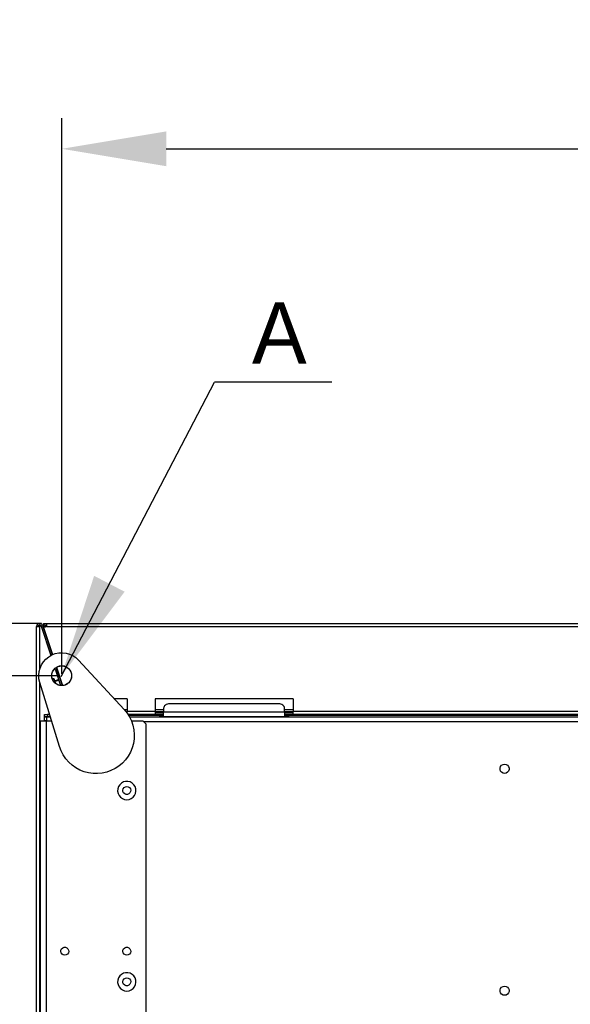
# Model space of a CAD drawing. Header units: millimetres. Extents: x 0 to 39025, y -31299 to 8400.
# Tile 327 of 373: x 14174 to 14533, y 4222 to 4865. Entities that reach past the tile are written whole.
import ezdxf

# ---------------------------------------------------------------- set-up
doc = ezdxf.new("R2010")
doc.units = ezdxf.units.MM
doc.header["$PDSIZE"] = -1
doc.layers.add('ANOTACIJE', color=7, linetype='Continuous')
doc.layers.add('DIMENZIJE', color=4, linetype='Continuous')
doc.styles.add('SLDTEXTSTYLE1', font='Montserrat-Regular.ttf')
doc.styles.add('SLDTEXTSTYLE6', font='txt')
doc.styles.get("Standard").update_dxf_attribs({"font": 'Montserrat-Regular.ttf'})
doc.dimstyles.new('SLDDIMSTYLE0', dxfattribs={"dimtxt": 3, "dimasz": 3.414889, "dimexe": 0, "dimexo": 0.0625, "dimgap": 0.75, "dimtad": 1, "dimdec": 0, "dimlfac": 20, "dimrnd": 1e-09, "dimzin": 12, "dimdsep": 46, "dimtxsty": 'SLDTEXTSTYLE6', "dimsah": 1, "dimcen": 0.09, "dimadec": 0, "dimazin": 3, "dimtfac": 1, "dimtdec": 0, "dimtofl": 0, "dimtmove": 0, "dimatfit": 3, "dimfxl": 1, "dimfrac": 2, "dimtolj": 1, "dimtzin": 12, "dimarcsym": 0})
doc.dimstyles.new('SLDDIMSTYLE3', dxfattribs={"dimtxt": 0.18, "dimasz": 3.414889, "dimexe": 0, "dimexo": 0.0625, "dimgap": 0, "dimtad": 0, "dimtih": 1, "dimtoh": 1, "dimdec": 0, "dimrnd": 1e-09, "dimzin": 0, "dimdsep": 46, "dimtxsty": 'Standard', "dimsah": 1, "dimcen": 0.09, "dimadec": 0, "dimazin": 0, "dimtfac": 3.414889, "dimtdec": 0, "dimtofl": 0, "dimtmove": 0, "dimatfit": 3, "dimfxl": 1, "dimfrac": 2, "dimtolj": 1, "dimtzin": 0, "dimarcsym": 0})

# ---------------------------------------------------------------- blocks, each defined once
blk = doc.blocks.new('Adapt 2 (spodaj)')
at = {"lineweight": 25}
for points, knots in [([(3.9, 713.59), (3.9, 713.59), (3.57, 714.21), (3.57, 714.21), (3.57, 714.21), (3.04, 714.68), (3.04, 714.68), (3.04, 714.68), (2.39, 714.94), (2.39, 714.94), (2.39, 714.94), (1.69, 714.95), (1.69, 714.95), (1.69, 714.95), (1.02, 714.72), (1.02, 714.72), (1.02, 714.72), (0.48, 714.27), (0.48, 714.27), (0.48, 714.27), (0.12, 713.67), (0.12, 713.67), (0.12, 713.67), (0, 712.98), (0, 712.98)], [0, 0, 0, 0, 1, 1, 1, 2, 2, 2, 3, 3, 3, 4, 4, 4, 5, 5, 5, 6, 6, 6, 7, 7, 7, 8, 8, 8, 8]), ([(4.5, 714.95), (4.5, 714.95), (4.5, 714.87), (4.5, 714.87), (4.5, 714.87), (4.5, 714.65), (4.5, 714.65), (4.5, 714.65), (4.5, 714.31), (4.5, 714.31), (4.5, 714.31), (4.5, 713.9), (4.5, 713.9), (4.5, 713.9), (4.5, 713.5), (4.5, 713.5), (4.5, 713.5), (4.5, 713.16), (4.5, 713.16), (4.5, 713.16), (4.5, 712.93), (4.5, 712.93), (4.5, 712.93), (4.5, 712.85), (4.5, 712.85)], [0, 0, 0, 0, 1, 1, 1, 2, 2, 2, 3, 3, 3, 4, 4, 4, 5, 5, 5, 6, 6, 6, 7, 7, 7, 8, 8, 8, 8]), ([(4.62, 712.36), (4.62, 712.36), (4.53, 712.82), (4.53, 712.82), (4.53, 712.82), (4.55, 713.29), (4.55, 713.29), (4.55, 713.29), (4.67, 713.74), (4.67, 713.74), (4.67, 713.74), (4.91, 714.15), (4.91, 714.15), (4.91, 714.15), (5.22, 714.5), (5.22, 714.5), (5.22, 714.5), (5.62, 714.76), (5.62, 714.76), (5.62, 714.76), (6.06, 714.92), (6.06, 714.92), (6.06, 714.92), (6.52, 714.98), (6.52, 714.98)], [0, 0, 0, 0, 1, 1, 1, 2, 2, 2, 3, 3, 3, 4, 4, 4, 5, 5, 5, 6, 6, 6, 7, 7, 7, 8, 8, 8, 8]), ([(6.52, 714.98), (6.52, 714.98), (6.52, 714.94), (6.52, 714.94), (6.52, 714.94), (6.52, 714.82), (6.52, 714.82), (6.52, 714.82), (6.52, 714.64), (6.52, 714.64), (6.52, 714.64), (6.52, 714.39), (6.52, 714.39), (6.52, 714.39), (6.52, 714.09), (6.52, 714.09), (6.52, 714.09), (6.52, 713.74), (6.52, 713.74), (6.52, 713.74), (6.52, 713.36), (6.52, 713.36), (6.52, 713.36), (6.52, 712.98), (6.52, 712.98)], [0, 0, 0, 0, 1, 1, 1, 2, 2, 2, 3, 3, 3, 4, 4, 4, 5, 5, 5, 6, 6, 6, 7, 7, 7, 8, 8, 8, 8]), ([(0, 712.98), (0, 712.98), (0.08, 712.98), (0.08, 712.98), (0.08, 712.98), (0.31, 712.98), (0.31, 712.98), (0.31, 712.98), (0.65, 712.98), (0.65, 712.98), (0.65, 712.98), (1.05, 712.98), (1.05, 712.98), (1.05, 712.98), (1.45, 712.98), (1.45, 712.98), (1.45, 712.98), (1.79, 712.98), (1.79, 712.98), (1.79, 712.98), (2.02, 712.98), (2.02, 712.98), (2.02, 712.98), (2.1, 712.98), (2.1, 712.98)], [0, 0, 0, 0, 1, 1, 1, 2, 2, 2, 3, 3, 3, 4, 4, 4, 5, 5, 5, 6, 6, 6, 7, 7, 7, 8, 8, 8, 8]), ([(2.95, 713.28), (2.95, 713.28), (2.79, 713.59), (2.79, 713.59), (2.79, 713.59), (2.52, 713.83), (2.52, 713.83), (2.52, 713.83), (2.2, 713.96), (2.2, 713.96), (2.2, 713.96), (1.85, 713.96), (1.85, 713.96), (1.85, 713.96), (1.51, 713.85), (1.51, 713.85), (1.51, 713.85), (1.24, 713.63), (1.24, 713.63), (1.24, 713.63), (1.06, 713.32), (1.06, 713.32), (1.06, 713.32), (1, 712.98), (1, 712.98)], [0, 0, 0, 0, 1, 1, 1, 2, 2, 2, 3, 3, 3, 4, 4, 4, 5, 5, 5, 6, 6, 6, 7, 7, 7, 8, 8, 8, 8]), ([(2, 713.31), (2, 713.31), (1.62, 713.23), (1.62, 713.23), (1.62, 713.23), (1.29, 713.15), (1.29, 713.15), (1.29, 713.15), (1.08, 713.06), (1.08, 713.06), (1.08, 713.06), (1, 712.98), (1, 712.98)], [0, 0, 0, 0, 1, 1, 1, 2, 2, 2, 3, 3, 3, 4, 4, 4, 4]), ([(2, 713.33), (2, 713.33), (1.23, 713.25), (1.23, 713.25), (1.23, 713.25), (1.05, 713.23), (1.05, 713.23)], [0, 0, 0, 0, 1, 1, 1, 2, 2, 2, 2]), ([(4.5, 712.85), (4.5, 712.85), (4.5, 712.84), (4.5, 712.84), (4.5, 712.84), (4.5, 712.79), (4.5, 712.79), (4.5, 712.79), (4.5, 712.72), (4.5, 712.72), (4.5, 712.72), (4.5, 712.62), (4.5, 712.62), (4.5, 712.62), (4.5, 712.51), (4.5, 712.51), (4.5, 712.51), (4.5, 712.37), (4.5, 712.37), (4.5, 712.37), (4.5, 712.22), (4.5, 712.22), (4.5, 712.22), (4.5, 712.07), (4.5, 712.07)], [0, 0, 0, 0, 1, 1, 1, 2, 2, 2, 3, 3, 3, 4, 4, 4, 5, 5, 5, 6, 6, 6, 7, 7, 7, 8, 8, 8, 8]), ([(5.57, 712.67), (5.57, 712.67), (5.53, 712.9), (5.53, 712.9), (5.53, 712.9), (5.54, 713.13), (5.54, 713.13), (5.54, 713.13), (5.6, 713.36), (5.6, 713.36), (5.6, 713.36), (5.71, 713.56), (5.71, 713.56), (5.71, 713.56), (5.87, 713.73), (5.87, 713.73), (5.87, 713.73), (6.07, 713.87), (6.07, 713.87), (6.07, 713.87), (6.29, 713.95), (6.29, 713.95), (6.29, 713.95), (6.52, 713.97), (6.52, 713.97)], [0, 0, 0, 0, 1, 1, 1, 2, 2, 2, 3, 3, 3, 4, 4, 4, 5, 5, 5, 6, 6, 6, 7, 7, 7, 8, 8, 8, 8]), ([(6.47, 714), (6.47, 714), (6.44, 713.98), (6.44, 713.98), (6.44, 713.98), (6.25, 713.79), (6.25, 713.79), (6.25, 713.79), (6.1, 713.59), (6.1, 713.59), (6.1, 713.59), (5.99, 713.37), (5.99, 713.37), (5.99, 713.37), (5.91, 713.14), (5.91, 713.14), (5.91, 713.14), (5.88, 712.9), (5.88, 712.9), (5.88, 712.9), (5.88, 712.85), (5.88, 712.85)], [0, 0, 0, 0, 1, 1, 1, 2, 2, 2, 3, 3, 3, 4, 4, 4, 5, 5, 5, 6, 6, 6, 7, 7, 7, 7]), ([(5.99, 712.8), (5.99, 712.8), (6.1, 713.01), (6.1, 713.01), (6.1, 713.01), (6.25, 713.21), (6.25, 713.21), (6.25, 713.21), (6.44, 713.4), (6.44, 713.4), (6.44, 713.4), (6.52, 713.46), (6.52, 713.46)], [0, 0, 0, 0, 1, 1, 1, 2, 2, 2, 3, 3, 3, 4, 4, 4, 4]), ([(2.06, 676.45), (2.06, 676.45), (1.55, 678.76), (1.55, 678.76), (1.55, 678.76), (1.4, 681.13), (1.4, 681.13), (1.4, 681.13), (1.64, 683.49), (1.64, 683.49), (1.64, 683.49), (2.24, 685.79), (2.24, 685.79), (2.24, 685.79), (3.2, 687.96), (3.2, 687.96), (3.2, 687.96), (4.49, 689.95), (4.49, 689.95), (4.49, 689.95), (6.08, 691.72), (6.08, 691.72), (6.08, 691.72), (7.93, 693.21), (7.93, 693.21), (7.93, 693.21), (9.99, 694.39), (9.99, 694.39), (9.99, 694.39), (12.21, 695.24), (12.21, 695.24), (12.21, 695.24), (14.53, 695.72), (14.53, 695.72), (14.53, 695.72), (16.9, 695.82), (16.9, 695.82), (16.9, 695.82), (19.26, 695.56), (19.26, 695.56), (19.26, 695.56), (21.55, 694.92), (21.55, 694.92), (21.55, 694.92), (23.71, 693.93), (23.71, 693.93), (23.71, 693.93), (25.68, 692.62), (25.68, 692.62), (25.68, 692.62), (27.42, 691.01), (27.42, 691.01)], [0, 0, 0, 0, 1, 1, 1, 2, 2, 2, 3, 3, 3, 4, 4, 4, 5, 5, 5, 6, 6, 6, 7, 7, 7, 8, 8, 8, 9, 9, 9, 10, 10, 10, 11, 11, 11, 12, 12, 12, 13, 13, 13, 14, 14, 14, 15, 15, 15, 16, 16, 16, 17, 17, 17, 17]), ([(10.76, 677.6), (10.76, 677.6), (11.66, 676.39), (11.66, 676.39), (11.66, 676.39), (12.82, 675.41), (12.82, 675.41), (12.82, 675.41), (14.16, 674.73), (14.16, 674.73), (14.16, 674.73), (15.63, 674.38), (15.63, 674.38), (15.63, 674.38), (17.14, 674.38), (17.14, 674.38), (17.14, 674.38), (18.61, 674.72), (18.61, 674.72), (18.61, 674.72), (19.96, 675.39), (19.96, 675.39), (19.96, 675.39), (21.12, 676.36), (21.12, 676.36), (21.12, 676.36), (22.02, 677.57), (22.02, 677.57), (22.02, 677.57), (22.62, 678.95), (22.62, 678.95), (22.62, 678.95), (22.89, 680.44), (22.89, 680.44), (22.89, 680.44), (22.8, 681.95), (22.8, 681.95), (22.8, 681.95), (22.38, 683.39), (22.38, 683.39), (22.38, 683.39), (21.63, 684.7), (21.63, 684.7), (21.63, 684.7), (20.59, 685.8), (20.59, 685.8), (20.59, 685.8), (19.33, 686.63), (19.33, 686.63), (19.33, 686.63), (17.92, 687.16), (17.92, 687.16), (17.92, 687.16), (16.42, 687.33), (16.42, 687.33), (16.42, 687.33), (14.92, 687.16), (14.92, 687.16), (14.92, 687.16), (13.5, 686.65), (13.5, 686.65), (13.5, 686.65), (12.23, 685.82), (12.23, 685.82), (12.23, 685.82), (11.2, 684.73), (11.2, 684.73), (11.2, 684.73), (10.44, 683.42), (10.44, 683.42), (10.44, 683.42), (10, 681.98), (10, 681.98), (10, 681.98), (9.91, 680.47), (9.91, 680.47), (9.91, 680.47), (10.17, 678.99), (10.17, 678.99), (10.17, 678.99), (10.76, 677.6), (10.76, 677.6)], [0, 0, 0, 0, 1, 1, 1, 2, 2, 2, 3, 3, 3, 4, 4, 4, 5, 5, 5, 6, 6, 6, 7, 7, 7, 8, 8, 8, 9, 9, 9, 10, 10, 10, 11, 11, 11, 12, 12, 12, 13, 13, 13, 14, 14, 14, 15, 15, 15, 16, 16, 16, 17, 17, 17, 18, 18, 18, 19, 19, 19, 20, 20, 20, 21, 21, 21, 22, 22, 22, 23, 23, 23, 24, 24, 24, 25, 25, 25, 26, 26, 26, 27, 27, 27, 27]), ([(10.57, 678.85), (10.57, 678.85), (10.41, 678.77), (10.41, 678.77), (10.41, 678.77), (10.27, 678.68), (10.27, 678.68)], [0, 0, 0, 0, 1, 1, 1, 2, 2, 2, 2]), ([(11.7, 678.27), (11.7, 678.27), (11.63, 678.43), (11.63, 678.43), (11.63, 678.43), (11.53, 678.58), (11.53, 678.58), (11.53, 678.58), (11.4, 678.7), (11.4, 678.7), (11.4, 678.7), (11.25, 678.79), (11.25, 678.79), (11.25, 678.79), (11.09, 678.86), (11.09, 678.86), (11.09, 678.86), (10.92, 678.89), (10.92, 678.89), (10.92, 678.89), (10.74, 678.88), (10.74, 678.88), (10.74, 678.88), (10.57, 678.85), (10.57, 678.85)], [0, 0, 0, 0, 1, 1, 1, 2, 2, 2, 3, 3, 3, 4, 4, 4, 5, 5, 5, 6, 6, 6, 7, 7, 7, 8, 8, 8, 8]), ([(11.18, 676.96), (11.18, 676.96), (11.01, 677.5), (11.01, 677.5), (11.01, 677.5), (10.76, 678.27), (10.76, 678.27), (10.76, 678.27), (10.61, 678.73), (10.61, 678.73), (10.61, 678.73), (10.57, 678.85), (10.57, 678.85)], [0, 0, 0, 0, 1, 1, 1, 2, 2, 2, 3, 3, 3, 4, 4, 4, 4]), ([(12.57, 675.58), (12.57, 675.58), (12.53, 675.71), (12.53, 675.71), (12.53, 675.71), (12.19, 676.77), (12.19, 676.77), (12.19, 676.77), (11.92, 677.58), (11.92, 677.58), (11.92, 677.58), (11.76, 678.09), (11.76, 678.09), (11.76, 678.09), (11.7, 678.27), (11.7, 678.27)], [0, 0, 0, 0, 1, 1, 1, 2, 2, 2, 3, 3, 3, 4, 4, 4, 5, 5, 5, 5]), ([(57.17, 658.76), (57.17, 658.76), (59.07, 656.44), (59.07, 656.44), (59.07, 656.44), (60.67, 653.92), (60.67, 653.92), (60.67, 653.92), (61.96, 651.22), (61.96, 651.22), (61.96, 651.22), (62.92, 648.39), (62.92, 648.39), (62.92, 648.39), (63.53, 645.46), (63.53, 645.46), (63.53, 645.46), (63.79, 642.48), (63.79, 642.48), (63.79, 642.48), (63.69, 639.5), (63.69, 639.5), (63.69, 639.5), (63.24, 636.54), (63.24, 636.54), (63.24, 636.54), (62.44, 633.66), (62.44, 633.66), (62.44, 633.66), (61.3, 630.9), (61.3, 630.9), (61.3, 630.9), (59.83, 628.29), (59.83, 628.29), (59.83, 628.29), (58.07, 625.88), (58.07, 625.88), (58.07, 625.88), (56.03, 623.69), (56.03, 623.69), (56.03, 623.69), (53.75, 621.76), (53.75, 621.76), (53.75, 621.76), (51.24, 620.12), (51.24, 620.12), (51.24, 620.12), (48.57, 618.79), (48.57, 618.79), (48.57, 618.79), (45.75, 617.79), (45.75, 617.79), (45.75, 617.79), (42.83, 617.13), (42.83, 617.13), (42.83, 617.13), (39.86, 616.83), (39.86, 616.83), (39.86, 616.83), (36.87, 616.88), (36.87, 616.88), (36.87, 616.88), (33.91, 617.29), (33.91, 617.29), (33.91, 617.29), (31.02, 618.05), (31.02, 618.05), (31.02, 618.05), (28.24, 619.15), (28.24, 619.15), (28.24, 619.15), (25.61, 620.57), (25.61, 620.57), (25.61, 620.57), (23.17, 622.29), (23.17, 622.29), (23.17, 622.29), (20.95, 624.3), (20.95, 624.3), (20.95, 624.3), (18.99, 626.56), (18.99, 626.56), (18.99, 626.56), (17.31, 629.03), (17.31, 629.03), (17.31, 629.03), (15.94, 631.69), (15.94, 631.69), (15.94, 631.69), (14.89, 634.49), (14.89, 634.49)], [0, 0, 0, 0, 1, 1, 1, 2, 2, 2, 3, 3, 3, 4, 4, 4, 5, 5, 5, 6, 6, 6, 7, 7, 7, 8, 8, 8, 9, 9, 9, 10, 10, 10, 11, 11, 11, 12, 12, 12, 13, 13, 13, 14, 14, 14, 15, 15, 15, 16, 16, 16, 17, 17, 17, 18, 18, 18, 19, 19, 19, 20, 20, 20, 21, 21, 21, 22, 22, 22, 23, 23, 23, 24, 24, 24, 25, 25, 25, 26, 26, 26, 27, 27, 27, 28, 28, 28, 29, 29, 29, 30, 30, 30, 30]), ([(59.16, 656.32), (59.16, 656.32), (59.16, 656.56), (59.16, 656.56), (59.16, 656.56), (59.16, 656.91), (59.16, 656.91), (59.16, 656.91), (59.16, 657.29), (59.16, 657.29), (59.16, 657.29), (59.16, 657.67), (59.16, 657.67)], [0, 0, 0, 0, 1, 1, 1, 2, 2, 2, 3, 3, 3, 4, 4, 4, 4]), ([(77.4, 657.67), (77.4, 657.67), (77.4, 657.29), (77.4, 657.29), (77.4, 657.29), (77.4, 656.91), (77.4, 656.91), (77.4, 656.91), (77.4, 656.56), (77.4, 656.56), (77.4, 656.56), (77.4, 656.26), (77.4, 656.26), (77.4, 656.26), (77.4, 656.01), (77.4, 656.01), (77.4, 656.01), (77.4, 655.83), (77.4, 655.83), (77.4, 655.83), (77.4, 655.71), (77.4, 655.71), (77.4, 655.71), (77.4, 655.67), (77.4, 655.67)], [0, 0, 0, 0, 1, 1, 1, 2, 2, 2, 3, 3, 3, 4, 4, 4, 5, 5, 5, 6, 6, 6, 7, 7, 7, 8, 8, 8, 8]), ([(86.9, 662.41), (86.9, 662.41), (86.12, 662.36), (86.12, 662.36), (86.12, 662.36), (85.37, 662.19), (85.37, 662.19), (85.37, 662.19), (84.68, 661.93), (84.68, 661.93), (84.68, 661.93), (84.07, 661.58), (84.07, 661.58), (84.07, 661.58), (83.58, 661.15), (83.58, 661.15), (83.58, 661.15), (83.21, 660.66), (83.21, 660.66), (83.21, 660.66), (82.98, 660.13), (82.98, 660.13), (82.98, 660.13), (82.9, 659.58), (82.9, 659.58)], [0, 0, 0, 0, 1, 1, 1, 2, 2, 2, 3, 3, 3, 4, 4, 4, 5, 5, 5, 6, 6, 6, 7, 7, 7, 8, 8, 8, 8]), ([(82.9, 653.92), (82.9, 653.92), (82.9, 654), (82.9, 654), (82.9, 654), (82.9, 654.23), (82.9, 654.23), (82.9, 654.23), (82.9, 654.58), (82.9, 654.58), (82.9, 654.58), (82.9, 655.04), (82.9, 655.04), (82.9, 655.04), (82.9, 655.55), (82.9, 655.55), (82.9, 655.55), (82.9, 656.08), (82.9, 656.08), (82.9, 656.08), (82.9, 656.57), (82.9, 656.57), (82.9, 656.57), (82.9, 657), (82.9, 657)], [0, 0, 0, 0, 1, 1, 1, 2, 2, 2, 3, 3, 3, 4, 4, 4, 5, 5, 5, 6, 6, 6, 7, 7, 7, 8, 8, 8, 8]), ([(161.9, 659.58), (161.9, 659.58), (161.82, 660.13), (161.82, 660.13), (161.82, 660.13), (161.6, 660.66), (161.6, 660.66), (161.6, 660.66), (161.23, 661.15), (161.23, 661.15), (161.23, 661.15), (160.73, 661.58), (160.73, 661.58), (160.73, 661.58), (160.12, 661.93), (160.12, 661.93), (160.12, 661.93), (159.43, 662.19), (159.43, 662.19), (159.43, 662.19), (158.68, 662.36), (158.68, 662.36), (158.68, 662.36), (157.9, 662.41), (157.9, 662.41)], [0, 0, 0, 0, 1, 1, 1, 2, 2, 2, 3, 3, 3, 4, 4, 4, 5, 5, 5, 6, 6, 6, 7, 7, 7, 8, 8, 8, 8]), ([(161.9, 657), (161.9, 657), (161.9, 656.57), (161.9, 656.57), (161.9, 656.57), (161.9, 656.08), (161.9, 656.08), (161.9, 656.08), (161.9, 655.55), (161.9, 655.55), (161.9, 655.55), (161.9, 655.04), (161.9, 655.04), (161.9, 655.04), (161.9, 654.58), (161.9, 654.58), (161.9, 654.58), (161.9, 654.23), (161.9, 654.23), (161.9, 654.23), (161.9, 654), (161.9, 654), (161.9, 654), (161.9, 653.92), (161.9, 653.92)], [0, 0, 0, 0, 1, 1, 1, 2, 2, 2, 3, 3, 3, 4, 4, 4, 5, 5, 5, 6, 6, 6, 7, 7, 7, 8, 8, 8, 8]), ([(167.4, 655.67), (167.4, 655.67), (167.4, 655.71), (167.4, 655.71), (167.4, 655.71), (167.4, 655.83), (167.4, 655.83), (167.4, 655.83), (167.4, 656.01), (167.4, 656.01), (167.4, 656.01), (167.4, 656.26), (167.4, 656.26), (167.4, 656.26), (167.4, 656.56), (167.4, 656.56), (167.4, 656.56), (167.4, 656.91), (167.4, 656.91), (167.4, 656.91), (167.4, 657.29), (167.4, 657.29), (167.4, 657.29), (167.4, 657.67), (167.4, 657.67)], [0, 0, 0, 0, 1, 1, 1, 2, 2, 2, 3, 3, 3, 4, 4, 4, 5, 5, 5, 6, 6, 6, 7, 7, 7, 8, 8, 8, 8]), ([(2.4, 651.28), (2.4, 651.28), (2.47, 651.28), (2.47, 651.28), (2.47, 651.28), (2.69, 651.28), (2.69, 651.28), (2.69, 651.28), (3.04, 651.28), (3.04, 651.28), (3.04, 651.28), (3.51, 651.28), (3.51, 651.28), (3.51, 651.28), (4.09, 651.28), (4.09, 651.28), (4.09, 651.28), (4.75, 651.28), (4.75, 651.28), (4.75, 651.28), (5.46, 651.28), (5.46, 651.28), (5.46, 651.28), (6.2, 651.28), (6.2, 651.28)], [0, 0, 0, 0, 1, 1, 1, 2, 2, 2, 3, 3, 3, 4, 4, 4, 5, 5, 5, 6, 6, 6, 7, 7, 7, 8, 8, 8, 8]), ([(6.7, 651.28), (6.7, 651.28), (6.7, 651.37), (6.7, 651.37), (6.7, 651.37), (6.7, 651.9), (6.7, 651.9), (6.7, 651.9), (6.7, 652.38), (6.7, 652.38), (6.7, 652.38), (6.7, 652.81), (6.7, 652.81), (6.7, 652.81), (6.7, 653.15), (6.7, 653.15), (6.7, 653.15), (6.7, 653.41), (6.7, 653.41), (6.7, 653.41), (6.7, 653.57), (6.7, 653.57), (6.7, 653.57), (6.7, 653.63), (6.7, 653.63)], [0, 0, 0, 0, 1, 1, 1, 2, 2, 2, 3, 3, 3, 4, 4, 4, 5, 5, 5, 6, 6, 6, 7, 7, 7, 8, 8, 8, 8]), ([(305.5, 622.98), (305.5, 622.98), (304.47, 622.8), (304.47, 622.8), (304.47, 622.8), (303.57, 622.27), (303.57, 622.27), (303.57, 622.27), (302.9, 621.48), (302.9, 621.48), (302.9, 621.48), (302.55, 620.5), (302.55, 620.5), (302.55, 620.5), (302.55, 619.46), (302.55, 619.46), (302.55, 619.46), (302.9, 618.47), (302.9, 618.47), (302.9, 618.47), (303.57, 617.68), (303.57, 617.68), (303.57, 617.68), (304.47, 617.16), (304.47, 617.16), (304.47, 617.16), (305.5, 616.98), (305.5, 616.98), (305.5, 616.98), (306.53, 617.16), (306.53, 617.16), (306.53, 617.16), (307.43, 617.68), (307.43, 617.68), (307.43, 617.68), (308.1, 618.47), (308.1, 618.47), (308.1, 618.47), (308.45, 619.46), (308.45, 619.46), (308.45, 619.46), (308.45, 620.5), (308.45, 620.5), (308.45, 620.5), (308.1, 621.48), (308.1, 621.48), (308.1, 621.48), (307.43, 622.27), (307.43, 622.27), (307.43, 622.27), (306.53, 622.8), (306.53, 622.8), (306.53, 622.8), (305.5, 622.98), (305.5, 622.98)], [0, 0, 0, 0, 1, 1, 1, 2, 2, 2, 3, 3, 3, 4, 4, 4, 5, 5, 5, 6, 6, 6, 7, 7, 7, 8, 8, 8, 9, 9, 9, 10, 10, 10, 11, 11, 11, 12, 12, 12, 13, 13, 13, 14, 14, 14, 15, 15, 15, 16, 16, 16, 17, 17, 17, 18, 18, 18, 18]), ([(305.5, 616.98), (305.5, 616.98), (306.53, 617.16), (306.53, 617.16), (306.53, 617.16), (307.43, 617.68), (307.43, 617.68), (307.43, 617.68), (308.1, 618.47), (308.1, 618.47), (308.1, 618.47), (308.45, 619.46), (308.45, 619.46), (308.45, 619.46), (308.45, 620.5), (308.45, 620.5), (308.45, 620.5), (308.1, 621.48), (308.1, 621.48), (308.1, 621.48), (307.43, 622.27), (307.43, 622.27), (307.43, 622.27), (306.53, 622.8), (306.53, 622.8), (306.53, 622.8), (305.5, 622.98), (305.5, 622.98), (305.5, 622.98), (304.47, 622.8), (304.47, 622.8), (304.47, 622.8), (303.57, 622.27), (303.57, 622.27), (303.57, 622.27), (302.9, 621.48), (302.9, 621.48), (302.9, 621.48), (302.55, 620.5), (302.55, 620.5), (302.55, 620.5), (302.55, 619.46), (302.55, 619.46), (302.55, 619.46), (302.9, 618.47), (302.9, 618.47), (302.9, 618.47), (303.57, 617.68), (303.57, 617.68), (303.57, 617.68), (304.47, 617.16), (304.47, 617.16), (304.47, 617.16), (305.5, 616.98), (305.5, 616.98)], [0, 0, 0, 0, 1, 1, 1, 2, 2, 2, 3, 3, 3, 4, 4, 4, 5, 5, 5, 6, 6, 6, 7, 7, 7, 8, 8, 8, 9, 9, 9, 10, 10, 10, 11, 11, 11, 12, 12, 12, 13, 13, 13, 14, 14, 14, 15, 15, 15, 16, 16, 16, 17, 17, 17, 18, 18, 18, 18]), ([(58.9, 599.78), (58.9, 599.78), (57.41, 599.96), (57.41, 599.96), (57.41, 599.96), (56.01, 600.52), (56.01, 600.52), (56.01, 600.52), (54.79, 601.4), (54.79, 601.4), (54.79, 601.4), (53.83, 602.56), (53.83, 602.56), (53.83, 602.56), (53.2, 603.92), (53.2, 603.92), (53.2, 603.92), (52.91, 605.4), (52.91, 605.4), (52.91, 605.4), (53.01, 606.9), (53.01, 606.9), (53.01, 606.9), (53.47, 608.33), (53.47, 608.33), (53.47, 608.33), (54.28, 609.6), (54.28, 609.6), (54.28, 609.6), (55.38, 610.63), (55.38, 610.63), (55.38, 610.63), (56.69, 611.36), (56.69, 611.36), (56.69, 611.36), (58.15, 611.73), (58.15, 611.73), (58.15, 611.73), (59.65, 611.73), (59.65, 611.73), (59.65, 611.73), (61.11, 611.36), (61.11, 611.36), (61.11, 611.36), (62.43, 610.63), (62.43, 610.63), (62.43, 610.63), (63.52, 609.6), (63.52, 609.6), (63.52, 609.6), (64.33, 608.33), (64.33, 608.33), (64.33, 608.33), (64.79, 606.9), (64.79, 606.9), (64.79, 606.9), (64.89, 605.4), (64.89, 605.4), (64.89, 605.4), (64.61, 603.92), (64.61, 603.92), (64.61, 603.92), (63.97, 602.56), (63.97, 602.56), (63.97, 602.56), (63.01, 601.4), (63.01, 601.4), (63.01, 601.4), (61.79, 600.52), (61.79, 600.52), (61.79, 600.52), (60.39, 599.96), (60.39, 599.96), (60.39, 599.96), (58.9, 599.78), (58.9, 599.78)], [0, 0, 0, 0, 1, 1, 1, 2, 2, 2, 3, 3, 3, 4, 4, 4, 5, 5, 5, 6, 6, 6, 7, 7, 7, 8, 8, 8, 9, 9, 9, 10, 10, 10, 11, 11, 11, 12, 12, 12, 13, 13, 13, 14, 14, 14, 15, 15, 15, 16, 16, 16, 17, 17, 17, 18, 18, 18, 19, 19, 19, 20, 20, 20, 21, 21, 21, 22, 22, 22, 23, 23, 23, 24, 24, 24, 25, 25, 25, 25]), ([(58.9, 608.37), (58.9, 608.37), (57.96, 608.2), (57.96, 608.2), (57.96, 608.2), (57.15, 607.7), (57.15, 607.7), (57.15, 607.7), (56.57, 606.94), (56.57, 606.94), (56.57, 606.94), (56.31, 606.01), (56.31, 606.01), (56.31, 606.01), (56.4, 605.07), (56.4, 605.07), (56.4, 605.07), (56.83, 604.21), (56.83, 604.21), (56.83, 604.21), (57.53, 603.57), (57.53, 603.57), (57.53, 603.57), (58.42, 603.22), (58.42, 603.22), (58.42, 603.22), (59.38, 603.22), (59.38, 603.22), (59.38, 603.22), (60.27, 603.57), (60.27, 603.57), (60.27, 603.57), (60.98, 604.21), (60.98, 604.21), (60.98, 604.21), (61.4, 605.07), (61.4, 605.07), (61.4, 605.07), (61.49, 606.01), (61.49, 606.01), (61.49, 606.01), (61.23, 606.94), (61.23, 606.94), (61.23, 606.94), (60.65, 607.7), (60.65, 607.7), (60.65, 607.7), (59.84, 608.2), (59.84, 608.2), (59.84, 608.2), (58.9, 608.37), (58.9, 608.37)], [0, 0, 0, 0, 1, 1, 1, 2, 2, 2, 3, 3, 3, 4, 4, 4, 5, 5, 5, 6, 6, 6, 7, 7, 7, 8, 8, 8, 9, 9, 9, 10, 10, 10, 11, 11, 11, 12, 12, 12, 13, 13, 13, 14, 14, 14, 15, 15, 15, 16, 16, 16, 17, 17, 17, 17]), ([(2.1, 600.38), (2.1, 600.38), (2.14, 600.38), (2.14, 600.38), (2.14, 600.38), (2.27, 600.38), (2.27, 600.38), (2.27, 600.38), (2.4, 600.38), (2.4, 600.38)], [0, 0, 0, 0, 1, 1, 1, 2, 2, 2, 3, 3, 3, 3]), ([(2.4, 520.38), (2.4, 520.38), (2.27, 520.38), (2.27, 520.38), (2.27, 520.38), (2.14, 520.38), (2.14, 520.38), (2.14, 520.38), (2.1, 520.38), (2.1, 520.38)], [0, 0, 0, 0, 1, 1, 1, 2, 2, 2, 3, 3, 3, 3]), ([(18.4, 498.17), (18.4, 498.17), (19.34, 498.35), (19.34, 498.35), (19.34, 498.35), (20.15, 498.85), (20.15, 498.85), (20.15, 498.85), (20.73, 499.62), (20.73, 499.62), (20.73, 499.62), (20.99, 500.53), (20.99, 500.53), (20.99, 500.53), (20.9, 501.49), (20.9, 501.49), (20.9, 501.49), (20.48, 502.34), (20.48, 502.34), (20.48, 502.34), (19.77, 502.99), (19.77, 502.99), (19.77, 502.99), (18.88, 503.33), (18.88, 503.33), (18.88, 503.33), (17.92, 503.33), (17.92, 503.33), (17.92, 503.33), (17.03, 502.99), (17.03, 502.99), (17.03, 502.99), (16.33, 502.34), (16.33, 502.34), (16.33, 502.34), (15.9, 501.49), (15.9, 501.49), (15.9, 501.49), (15.81, 500.53), (15.81, 500.53), (15.81, 500.53), (16.07, 499.62), (16.07, 499.62), (16.07, 499.62), (16.65, 498.85), (16.65, 498.85), (16.65, 498.85), (17.46, 498.35), (17.46, 498.35), (17.46, 498.35), (18.4, 498.17), (18.4, 498.17)], [0, 0, 0, 0, 1, 1, 1, 2, 2, 2, 3, 3, 3, 4, 4, 4, 5, 5, 5, 6, 6, 6, 7, 7, 7, 8, 8, 8, 9, 9, 9, 10, 10, 10, 11, 11, 11, 12, 12, 12, 13, 13, 13, 14, 14, 14, 15, 15, 15, 16, 16, 16, 17, 17, 17, 17]), ([(58.9, 498.17), (58.9, 498.17), (59.84, 498.35), (59.84, 498.35), (59.84, 498.35), (60.65, 498.85), (60.65, 498.85), (60.65, 498.85), (61.23, 499.62), (61.23, 499.62), (61.23, 499.62), (61.49, 500.53), (61.49, 500.53), (61.49, 500.53), (61.4, 501.49), (61.4, 501.49), (61.4, 501.49), (60.98, 502.34), (60.98, 502.34), (60.98, 502.34), (60.27, 502.99), (60.27, 502.99), (60.27, 502.99), (59.38, 503.33), (59.38, 503.33), (59.38, 503.33), (58.42, 503.33), (58.42, 503.33), (58.42, 503.33), (57.53, 502.99), (57.53, 502.99), (57.53, 502.99), (56.83, 502.34), (56.83, 502.34), (56.83, 502.34), (56.4, 501.49), (56.4, 501.49), (56.4, 501.49), (56.31, 500.53), (56.31, 500.53), (56.31, 500.53), (56.57, 499.62), (56.57, 499.62), (56.57, 499.62), (57.15, 498.85), (57.15, 498.85), (57.15, 498.85), (57.96, 498.35), (57.96, 498.35), (57.96, 498.35), (58.9, 498.17), (58.9, 498.17)], [0, 0, 0, 0, 1, 1, 1, 2, 2, 2, 3, 3, 3, 4, 4, 4, 5, 5, 5, 6, 6, 6, 7, 7, 7, 8, 8, 8, 9, 9, 9, 10, 10, 10, 11, 11, 11, 12, 12, 12, 13, 13, 13, 14, 14, 14, 15, 15, 15, 16, 16, 16, 17, 17, 17, 17]), ([(58.9, 474.77), (58.9, 474.77), (57.41, 474.96), (57.41, 474.96), (57.41, 474.96), (56.01, 475.52), (56.01, 475.52), (56.01, 475.52), (54.79, 476.4), (54.79, 476.4), (54.79, 476.4), (53.83, 477.56), (53.83, 477.56), (53.83, 477.56), (53.2, 478.92), (53.2, 478.92), (53.2, 478.92), (52.91, 480.4), (52.91, 480.4), (52.91, 480.4), (53.01, 481.9), (53.01, 481.9), (53.01, 481.9), (53.47, 483.33), (53.47, 483.33), (53.47, 483.33), (54.28, 484.6), (54.28, 484.6), (54.28, 484.6), (55.38, 485.63), (55.38, 485.63), (55.38, 485.63), (56.69, 486.36), (56.69, 486.36), (56.69, 486.36), (58.15, 486.73), (58.15, 486.73), (58.15, 486.73), (59.65, 486.73), (59.65, 486.73), (59.65, 486.73), (61.11, 486.36), (61.11, 486.36), (61.11, 486.36), (62.43, 485.63), (62.43, 485.63), (62.43, 485.63), (63.52, 484.6), (63.52, 484.6), (63.52, 484.6), (64.33, 483.33), (64.33, 483.33), (64.33, 483.33), (64.79, 481.9), (64.79, 481.9), (64.79, 481.9), (64.89, 480.4), (64.89, 480.4), (64.89, 480.4), (64.61, 478.92), (64.61, 478.92), (64.61, 478.92), (63.97, 477.56), (63.97, 477.56), (63.97, 477.56), (63.01, 476.4), (63.01, 476.4), (63.01, 476.4), (61.79, 475.52), (61.79, 475.52), (61.79, 475.52), (60.39, 474.96), (60.39, 474.96), (60.39, 474.96), (58.9, 474.77), (58.9, 474.77)], [0, 0, 0, 0, 1, 1, 1, 2, 2, 2, 3, 3, 3, 4, 4, 4, 5, 5, 5, 6, 6, 6, 7, 7, 7, 8, 8, 8, 9, 9, 9, 10, 10, 10, 11, 11, 11, 12, 12, 12, 13, 13, 13, 14, 14, 14, 15, 15, 15, 16, 16, 16, 17, 17, 17, 18, 18, 18, 19, 19, 19, 20, 20, 20, 21, 21, 21, 22, 22, 22, 23, 23, 23, 24, 24, 24, 25, 25, 25, 25]), ([(58.9, 483.38), (58.9, 483.38), (57.96, 483.2), (57.96, 483.2), (57.96, 483.2), (57.15, 482.7), (57.15, 482.7), (57.15, 482.7), (56.57, 481.94), (56.57, 481.94), (56.57, 481.94), (56.31, 481.01), (56.31, 481.01), (56.31, 481.01), (56.4, 480.07), (56.4, 480.07), (56.4, 480.07), (56.83, 479.21), (56.83, 479.21), (56.83, 479.21), (57.53, 478.57), (57.53, 478.57), (57.53, 478.57), (58.42, 478.22), (58.42, 478.22), (58.42, 478.22), (59.38, 478.22), (59.38, 478.22), (59.38, 478.22), (60.27, 478.57), (60.27, 478.57), (60.27, 478.57), (60.98, 479.21), (60.98, 479.21), (60.98, 479.21), (61.4, 480.07), (61.4, 480.07), (61.4, 480.07), (61.49, 481.01), (61.49, 481.01), (61.49, 481.01), (61.23, 481.94), (61.23, 481.94), (61.23, 481.94), (60.65, 482.7), (60.65, 482.7), (60.65, 482.7), (59.84, 483.2), (59.84, 483.2), (59.84, 483.2), (58.9, 483.38), (58.9, 483.38)], [0, 0, 0, 0, 1, 1, 1, 2, 2, 2, 3, 3, 3, 4, 4, 4, 5, 5, 5, 6, 6, 6, 7, 7, 7, 8, 8, 8, 9, 9, 9, 10, 10, 10, 11, 11, 11, 12, 12, 12, 13, 13, 13, 14, 14, 14, 15, 15, 15, 16, 16, 16, 17, 17, 17, 17]), ([(305.5, 477.98), (305.5, 477.98), (304.47, 477.79), (304.47, 477.79), (304.47, 477.79), (303.57, 477.28), (303.57, 477.28), (303.57, 477.28), (302.9, 476.47), (302.9, 476.47), (302.9, 476.47), (302.55, 475.5), (302.55, 475.5), (302.55, 475.5), (302.55, 474.45), (302.55, 474.45), (302.55, 474.45), (302.9, 473.48), (302.9, 473.48), (302.9, 473.48), (303.57, 472.68), (303.57, 472.68), (303.57, 472.68), (304.47, 472.16), (304.47, 472.16), (304.47, 472.16), (305.5, 471.98), (305.5, 471.98), (305.5, 471.98), (306.53, 472.16), (306.53, 472.16), (306.53, 472.16), (307.43, 472.68), (307.43, 472.68), (307.43, 472.68), (308.1, 473.48), (308.1, 473.48), (308.1, 473.48), (308.45, 474.45), (308.45, 474.45), (308.45, 474.45), (308.45, 475.5), (308.45, 475.5), (308.45, 475.5), (308.1, 476.47), (308.1, 476.47), (308.1, 476.47), (307.43, 477.28), (307.43, 477.28), (307.43, 477.28), (306.53, 477.79), (306.53, 477.79), (306.53, 477.79), (305.5, 477.98), (305.5, 477.98)], [0, 0, 0, 0, 1, 1, 1, 2, 2, 2, 3, 3, 3, 4, 4, 4, 5, 5, 5, 6, 6, 6, 7, 7, 7, 8, 8, 8, 9, 9, 9, 10, 10, 10, 11, 11, 11, 12, 12, 12, 13, 13, 13, 14, 14, 14, 15, 15, 15, 16, 16, 16, 17, 17, 17, 18, 18, 18, 18]), ([(305.5, 471.98), (305.5, 471.98), (306.53, 472.16), (306.53, 472.16), (306.53, 472.16), (307.43, 472.68), (307.43, 472.68), (307.43, 472.68), (308.1, 473.48), (308.1, 473.48), (308.1, 473.48), (308.45, 474.45), (308.45, 474.45), (308.45, 474.45), (308.45, 475.5), (308.45, 475.5), (308.45, 475.5), (308.1, 476.47), (308.1, 476.47), (308.1, 476.47), (307.43, 477.28), (307.43, 477.28), (307.43, 477.28), (306.53, 477.79), (306.53, 477.79), (306.53, 477.79), (305.5, 477.98), (305.5, 477.98), (305.5, 477.98), (304.47, 477.79), (304.47, 477.79), (304.47, 477.79), (303.57, 477.28), (303.57, 477.28), (303.57, 477.28), (302.9, 476.47), (302.9, 476.47), (302.9, 476.47), (302.55, 475.5), (302.55, 475.5), (302.55, 475.5), (302.55, 474.45), (302.55, 474.45), (302.55, 474.45), (302.9, 473.48), (302.9, 473.48), (302.9, 473.48), (303.57, 472.68), (303.57, 472.68), (303.57, 472.68), (304.47, 472.16), (304.47, 472.16), (304.47, 472.16), (305.5, 471.98), (305.5, 471.98)], [0, 0, 0, 0, 1, 1, 1, 2, 2, 2, 3, 3, 3, 4, 4, 4, 5, 5, 5, 6, 6, 6, 7, 7, 7, 8, 8, 8, 9, 9, 9, 10, 10, 10, 11, 11, 11, 12, 12, 12, 13, 13, 13, 14, 14, 14, 15, 15, 15, 16, 16, 16, 17, 17, 17, 18, 18, 18, 18])]:
    blk.add_open_spline(points, degree=3, knots=knots, dxfattribs=at)
for points in [[(4.5, 714.95), (4.5, 714.95), (6.52, 714.95), (6.52, 714.95)], [(6.52, 714.98), (6.52, 714.98), (1143.48, 714.98), (1143.48, 714.98)], [(0, 1.98), (0, 1.98), (0, 712.98), (0, 712.98)], [(2, 713.33), (2, 713.33), (2.88, 713.46), (2.88, 713.46)], [(2.89, 713.44), (2.89, 713.44), (2, 713.31), (2, 713.31)], [(2, 713.33), (2, 713.33), (2, 713.31), (2, 713.31)], [(2, 712.98), (2, 712.98), (2, 713.31), (2, 713.31)], [(2.1, 685.36), (2.1, 685.36), (2.1, 712.98), (2.1, 712.98)], [(2.95, 713.28), (2.95, 713.28), (3.9, 713.59), (3.9, 713.59)], [(2.95, 713.28), (2.95, 713.28), (9.22, 694), (9.22, 694)], [(3.89, 713.61), (3.89, 713.61), (3.9, 713.61), (3.9, 713.61)], [(3.9, 713.61), (3.9, 713.61), (3.9, 713.59), (3.9, 713.59)], [(3.9, 713.61), (3.9, 713.61), (10.13, 694.46), (10.13, 694.46)], [(3.9, 713.59), (3.9, 713.59), (10.12, 694.46), (10.12, 694.46)], [(4.39, 712.12), (4.39, 712.12), (4.5, 712.12), (4.5, 712.12)], [(4.4, 712.09), (4.4, 712.09), (4.5, 712.09), (4.5, 712.09)], [(4.4, 712.09), (4.4, 712.09), (4.5, 712.09), (4.5, 712.09)], [(4.5, 712.07), (4.5, 712.07), (4.82, 711.76), (4.82, 711.76)], [(4.5, 712.07), (4.5, 712.07), (4.71, 712.07), (4.71, 712.07)], [(4.98, 711.26), (4.98, 711.26), (4.52, 711.72), (4.52, 711.72)], [(4.99, 711.23), (4.99, 711.23), (4.53, 711.69), (4.53, 711.69)], [(6.52, 712.98), (6.52, 712.98), (4.62, 712.36), (4.62, 712.36)], [(4.62, 712.36), (4.62, 712.36), (10.4, 694.58), (10.4, 694.58)], [(5.54, 712.85), (5.54, 712.85), (5.88, 712.85), (5.88, 712.85)], [(5.88, 712.85), (5.88, 712.85), (5.88, 712.76), (5.88, 712.76)], [(6.52, 712.98), (6.52, 712.98), (1143.48, 712.98), (1143.48, 712.98)], [(27.42, 691.01), (27.42, 691.01), (57.17, 658.76), (57.17, 658.76)], [(12.34, 684.4), (12.34, 684.4), (11.96, 685.58), (11.96, 685.58)], [(13.29, 684.71), (13.29, 684.71), (12.34, 684.4), (12.34, 684.4)], [(12.34, 684.4), (12.34, 684.4), (15.59, 674.39), (15.59, 674.39)], [(12.79, 686.24), (12.79, 686.24), (13.29, 684.71), (13.29, 684.71)], [(12.8, 686.24), (12.8, 686.24), (16.67, 674.34), (16.67, 674.34)], [(13.05, 686.41), (13.05, 686.41), (16.97, 674.36), (16.97, 674.36)], [(13.29, 684.71), (13.29, 684.71), (16.66, 674.34), (16.66, 674.34)], [(14.39, 682.3), (14.39, 682.3), (14.39, 682.3), (14.39, 682.3)], [(15, 680.39), (15, 680.39), (14.39, 682.3), (14.39, 682.3)], [(14.89, 634.49), (14.89, 634.49), (2.06, 676.45), (2.06, 676.45)], [(2.1, 83.87), (2.1, 83.87), (2.1, 676.3), (2.1, 676.3)], [(14.35, 678.19), (14.35, 678.19), (11.98, 677.42), (11.98, 677.42)], [(12.06, 677.14), (12.06, 677.14), (14.44, 677.92), (14.44, 677.92)], [(15.01, 680.39), (15.01, 680.39), (15, 680.39), (15, 680.39)], [(16.97, 674.36), (16.97, 674.36), (15, 680.39), (15, 680.39)], [(59.16, 665.68), (59.16, 665.68), (50.79, 665.68), (50.79, 665.68)], [(59.16, 665.68), (59.16, 665.68), (59.16, 657.67), (59.16, 657.67)], [(167.4, 665.68), (167.4, 665.68), (77.4, 665.68), (77.4, 665.68)], [(77.4, 665.68), (77.4, 665.68), (77.4, 657.67), (77.4, 657.67)], [(167.4, 665.68), (167.4, 665.68), (167.4, 657.67), (167.4, 657.67)], [(57.25, 658.68), (57.25, 658.68), (59.16, 658.68), (59.16, 658.68)], [(58.42, 657.3), (58.42, 657.3), (59.16, 657.3), (59.16, 657.3)], [(59.16, 657.29), (59.16, 657.29), (58.42, 657.29), (58.42, 657.29)], [(59.16, 656.68), (59.16, 656.68), (58.9, 656.68), (58.9, 656.68)], [(59.16, 657.67), (59.16, 657.67), (77.4, 657.67), (77.4, 657.67)], [(77.4, 658.68), (77.4, 658.68), (82.9, 658.68), (82.9, 658.68)], [(77.4, 657.3), (77.4, 657.3), (82.9, 657.3), (82.9, 657.3)], [(82.9, 657.29), (82.9, 657.29), (77.4, 657.29), (77.4, 657.29)], [(77.4, 656.68), (77.4, 656.68), (82.9, 656.68), (82.9, 656.68)], [(82.9, 659.58), (82.9, 659.58), (82.9, 657), (82.9, 657)], [(161.9, 657), (161.9, 657), (82.9, 657), (82.9, 657)], [(157.9, 662.41), (157.9, 662.41), (86.9, 662.41), (86.9, 662.41)], [(161.9, 657), (161.9, 657), (161.9, 659.58), (161.9, 659.58)], [(161.9, 658.68), (161.9, 658.68), (167.4, 658.68), (167.4, 658.68)], [(161.9, 657.3), (161.9, 657.3), (167.4, 657.3), (167.4, 657.3)], [(167.4, 657.29), (167.4, 657.29), (161.9, 657.29), (161.9, 657.29)], [(161.9, 656.68), (161.9, 656.68), (167.4, 656.68), (167.4, 656.68)], [(167.4, 657.67), (167.4, 657.67), (419.35, 657.67), (419.35, 657.67)], [(2.4, 651.28), (2.4, 651.28), (2.4, 84.99), (2.4, 84.99)], [(5.2, 653.92), (5.2, 653.92), (5.2, 655.42), (5.2, 655.42)], [(5.2, 655.42), (5.2, 655.42), (7.2, 655.42), (7.2, 655.42)], [(7.2, 653.92), (7.2, 653.92), (5.2, 653.92), (5.2, 653.92)], [(6.7, 653.63), (6.7, 653.63), (5.2, 653.63), (5.2, 653.63)], [(5.2, 651.62), (5.2, 651.62), (5.2, 653.63), (5.2, 653.63)], [(5.2, 651.62), (5.2, 651.62), (6.7, 651.62), (6.7, 651.62)], [(6.2, 651.28), (6.2, 651.28), (9.76, 651.28), (9.76, 651.28)], [(6.2, 651.28), (6.2, 651.28), (6.2, 92.72), (6.2, 92.72)], [(9.04, 653.63), (9.04, 653.63), (6.7, 653.63), (6.7, 653.63)], [(7.2, 655.42), (7.2, 655.42), (7.2, 653.92), (7.2, 653.92)], [(8.49, 655.42), (8.49, 655.42), (7.2, 655.42), (7.2, 655.42)], [(8.95, 653.92), (8.95, 653.92), (7.2, 653.92), (7.2, 653.92)], [(59.6, 655.67), (59.6, 655.67), (77.4, 655.67), (77.4, 655.67)], [(60.08, 654.93), (60.08, 654.93), (80.4, 654.93), (80.4, 654.93)], [(60.67, 653.92), (60.67, 653.92), (80.4, 653.92), (80.4, 653.92)], [(1089.17, 653.63), (1089.17, 653.63), (60.83, 653.63), (60.83, 653.63)], [(61.94, 651.28), (61.94, 651.28), (69.4, 651.28), (69.4, 651.28)], [(69.4, 651.28), (69.4, 651.28), (71.4, 649.28), (71.4, 649.28)], [(69.85, 650.82), (69.85, 650.82), (1080.15, 650.82), (1080.15, 650.82)], [(77.4, 655.67), (77.4, 655.67), (82.9, 655.67), (82.9, 655.67)], [(80.4, 653.92), (80.4, 653.92), (80.4, 654.93), (80.4, 654.93)], [(80.4, 654.93), (80.4, 654.93), (82.4, 654.93), (82.4, 654.93)], [(82.4, 653.92), (82.4, 653.92), (80.4, 653.92), (80.4, 653.92)], [(82.4, 654.93), (82.4, 654.93), (82.4, 653.92), (82.4, 653.92)], [(82.9, 654.93), (82.9, 654.93), (82.4, 654.93), (82.4, 654.93)], [(82.4, 653.92), (82.4, 653.92), (82.9, 653.92), (82.9, 653.92)], [(161.9, 653.92), (161.9, 653.92), (82.9, 653.92), (82.9, 653.92)], [(161.9, 655.67), (161.9, 655.67), (167.4, 655.67), (167.4, 655.67)], [(162.4, 654.93), (162.4, 654.93), (161.9, 654.93), (161.9, 654.93)], [(161.9, 653.92), (161.9, 653.92), (162.4, 653.92), (162.4, 653.92)], [(162.4, 653.92), (162.4, 653.92), (162.4, 654.93), (162.4, 654.93)], [(162.4, 654.93), (162.4, 654.93), (164.4, 654.93), (164.4, 654.93)], [(164.4, 653.92), (164.4, 653.92), (162.4, 653.92), (162.4, 653.92)], [(164.4, 654.93), (164.4, 654.93), (164.4, 653.92), (164.4, 653.92)], [(164.4, 654.93), (164.4, 654.93), (533, 654.93), (533, 654.93)], [(164.4, 653.92), (164.4, 653.92), (533, 653.92), (533, 653.92)], [(167.4, 655.67), (167.4, 655.67), (419.35, 655.67), (419.35, 655.67)], [(71.4, 649.28), (71.4, 649.28), (71.4, 247.28), (71.4, 247.28)]]:
    blk.add_open_spline(points, degree=3, dxfattribs=at)
blk = doc.blocks.new('*D107')
at = {"layer": 'Defpoints', "color": 0, "transparency": 16777216}
for p in [(15318.44, 4781), (14201.26, 4436.67), (15318.44, 4436.71)]:
    blk.add_point(p, dxfattribs=at)
at = {"layer": 'DIMENZIJE', "color": 0, "lineweight": -2, "transparency": 16777216}
for p, q in [((14201.26, 4437.92), (14201.26, 4801)), ((15318.44, 4437.96), (15318.44, 4801)), ((14269.55, 4781), (15250.14, 4781))]:
    blk.add_line(p, q, dxfattribs=at)
at = {"layer": 'DIMENZIJE', "color": 0, "transparency": 16777216}
for points in [[(14269.55, 4792.38), (14269.55, 4769.61), (14201.26, 4781)], [(15250.14, 4792.38), (15250.14, 4769.61), (15318.44, 4781)]]:
    blk.add_solid(points, dxfattribs=at)
at = {"layer": 'DIMENZIJE', "color": 0, "transparency": 16777216, "insert": (14759.85, 4826), "char_height": 60, "attachment_point": 5, "style": 'SLDTEXTSTYLE6'}
blk.add_mtext('\\A1;1117', dxfattribs=at)
blk = doc.blocks.new('*D111')
at = {"layer": 'Defpoints', "color": 0, "transparency": 16777216}
for p in [(14201.26, 4436.67), (13876.35, 3789.99), (14201.29, 3789.99)]:
    blk.add_point(p, dxfattribs=at)
at = {"layer": 'DIMENZIJE', "color": 0, "lineweight": -2, "transparency": 16777216}
for p, q in [((14200.01, 4436.67), (13856.35, 4436.67)), ((13876.35, 4368.37), (13876.35, 3858.29)), ((14200.04, 3789.99), (13856.35, 3789.99))]:
    blk.add_line(p, q, dxfattribs=at)
at = {"layer": 'DIMENZIJE', "color": 0, "transparency": 16777216}
for points in [[(13864.97, 4368.37), (13887.74, 4368.37), (13876.35, 4436.67)], [(13864.97, 3858.29), (13887.74, 3858.29), (13876.35, 3789.99)]]:
    blk.add_solid(points, dxfattribs=at)
at = {"layer": 'DIMENZIJE', "color": 0, "transparency": 16777216, "insert": (13830.5, 4113.33), "char_height": 60, "attachment_point": 5, "rotation": 90, "style": 'SLDTEXTSTYLE6'}
blk.add_mtext('\\A1;647', dxfattribs=at)
blk = doc.blocks.new('*D112')
at = {"layer": 'Defpoints', "color": 0, "transparency": 16777216}
for p in [(14189.37, 4470.82), (13876.35, 4436.67), (14201.26, 4436.67)]:
    blk.add_point(p, dxfattribs=at)
at = {"layer": 'DIMENZIJE', "color": 0, "lineweight": -2, "transparency": 16777216}
for p, q in [((13876.35, 4539.11), (13876.35, 4744.47)), ((14188.12, 4470.82), (13856.35, 4470.82)), ((13876.35, 4436.67), (13876.35, 4470.82)), ((14200.01, 4436.67), (13856.35, 4436.67)), ((13876.35, 4368.37), (13876.35, 4300.08))]:
    blk.add_line(p, q, dxfattribs=at)
at = {"layer": 'DIMENZIJE', "color": 0, "transparency": 16777216}
for points in [[(13864.97, 4539.11), (13887.74, 4539.11), (13876.35, 4470.82)], [(13864.97, 4368.37), (13887.74, 4368.37), (13876.35, 4436.67)]]:
    blk.add_solid(points, dxfattribs=at)
at = {"layer": 'DIMENZIJE', "color": 0, "transparency": 16777216, "insert": (13830.93, 4675.94), "char_height": 60, "attachment_point": 5, "rotation": 90, "style": 'SLDTEXTSTYLE6'}
blk.add_mtext('\\A1;34', dxfattribs=at)

msp = doc.modelspace()

# ---------------------------------------------------------------- linework, layer by layer
msp.add_circle((14201.26, 4436.67), 6.48)
at = {"layer": 'ANOTACIJE', "color": 0}
msp.add_line((14377.49, 4628.46), (14300.99, 4628.46), dxfattribs=at)

# ---------------------------------------------------------------- block references
at = {"color": 1}
msp.add_blockref('Adapt 2 (spodaj)', (14184.86, 3755.86), dxfattribs=at)

# ---------------------------------------------------------------- texts
at = {"layer": 'ANOTACIJE', "color": 0, "insert": (14325.48, 4680.64), "char_height": 40, "attachment_point": 1, "style": 'SLDTEXTSTYLE1'}
msp.add_mtext('A', dxfattribs=at)

# ---------------------------------------------------------------- dimensions: what is measured, and where the dimension line sits
at = {"layer": 'DIMENZIJE'}
dim = msp.add_linear_dim(base=(15318.44, 4781), p1=(14201.26, 4436.67), p2=(15318.44, 4436.71), dimstyle='SLDDIMSTYLE0', override={"dimscale": 20, "dimexe": 1, "dimlfac": 1, "dimdle": 1, "dimtofl": 1}, dxfattribs=at)
dim.commit()
dim.dimension.update_dxf_attribs({"geometry": '*D107', "text_midpoint": (14759.85, 4826)})
dim = msp.add_linear_dim(base=(13876.35, 4436.67), p1=(14189.37, 4470.82), p2=(14201.26, 4436.67), angle=90, dimstyle='SLDDIMSTYLE0', override={"dimscale": 20, "dimexe": 1, "dimlfac": 1, "dimdle": 1, "dimtofl": 1}, dxfattribs=at)
dim.commit()
dim.dimension.update_dxf_attribs({"geometry": '*D112', "text_midpoint": (13876.35, 4675.94), "dimtype": 160})
dim = msp.add_linear_dim(base=(13876.35, 3789.99), p1=(14201.26, 4436.67), p2=(14201.29, 3789.99), angle=90, dimstyle='SLDDIMSTYLE0', override={"dimscale": 20, "dimexe": 1, "dimlfac": 1, "dimdle": 1, "dimtofl": 1}, dxfattribs=at)
dim.commit()
dim.dimension.update_dxf_attribs({"geometry": '*D111', "text_midpoint": (13830.5, 4113.33)})

# ---------------------------------------------------------------- leaders
at = {"layer": 'ANOTACIJE', "color": 7}
msp.add_leader([(14200.84, 4436.17), (14300.99, 4628.46)], dimstyle='SLDDIMSTYLE3', override={"dimscale": 20}, dxfattribs=at)

doc.saveas('drawing.dxf')
